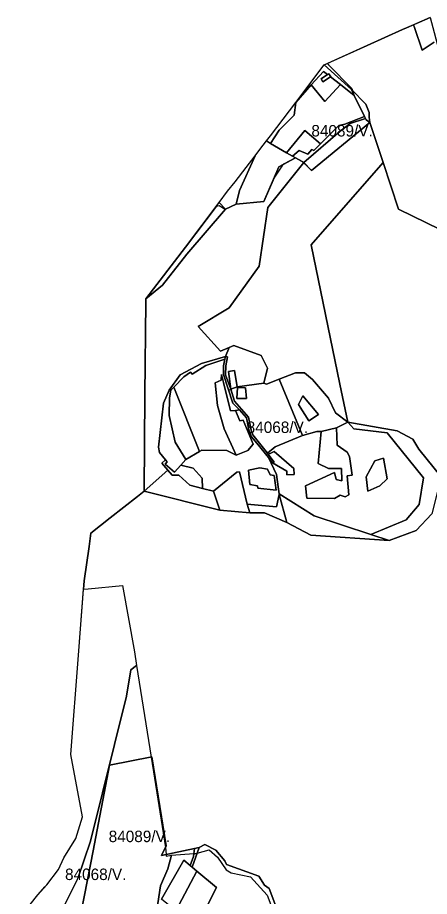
# Model space of a CAD drawing. Extents: x -477304 to -465429, y -1159113 to -1149210.
# Drawn here: x -476000 to -475461, y -1150459 to -1149310 of the extents above; entities that cross this region are included whole.
import ezdxf

# ---------------------------------------------------------------- set-up
doc = ezdxf.new("R2010")
doc.units = 0
for name, color, linetype in [('BPEJ_s', 7, 'Continuous'), ('orna_s', 7, 'Continuous'), ('ostatni_s', 7, 'Continuous'), ('PUPFL_s', 7, 'Continuous'), ('trav_porost_s', 7, 'Continuous'), ('zahrada_s', 7, 'Continuous')]:
    doc.layers.add(name, color=color, linetype=linetype)

msp = doc.modelspace()

# ---------------------------------------------------------------- linework, layer by layer
at = {"layer": 'BPEJ_s'}
for p, q in [((-475460.29, -1149309.53), (-475481.73, -1149318.94)), ((-475481.73, -1149318.94), (-475491.17, -1149323.08)), ((-475481.73, -1149318.94), (-475481.73, -1149318.94)), ((-475480.5, -1149322.5), (-475481.73, -1149318.94)), ((-475481.73, -1149318.94), (-475481.73, -1149318.94))]:
    msp.add_line(p, q, dxfattribs=at)
for points in [[(-475481.73, -1149318.94), (-475480.5, -1149322.5), (-475470.5, -1149352), (-475455, -1149341.5)], [(-475491.17, -1149323.08), (-475496.14, -1149325.26), (-475542.35, -1149346.15), (-475594.58, -1149369.65), (-475593, -1149371.5), (-475562.5, -1149402.5), (-475561.79, -1149404.77), (-475560.85, -1149407.8), (-475559.77, -1149411.3), (-475559.74, -1149411.36), (-475546.14, -1149439), (-475544.93, -1149441.47), (-475543.93, -1149443.5), (-475539.11, -1149446.9), (-475615.23, -1149509.68), (-475622.37, -1149502.44), (-475625.83, -1149499.35), (-475626.82, -1149498.46), (-475636.47, -1149493.09), (-475651.09, -1149500.99), (-475653.5, -1149502.5), (-475664, -1149518.24), (-475677.85, -1149550.08), (-475713.93, -1149553.79), (-475728.04, -1149560.35), (-475728.09, -1149560.3), (-475728.5, -1149560.5), (-475736, -1149556), (-475739.5, -1149556.5), (-475739.66, -1149556.33), (-475739.73, -1149556.24), (-475739.8, -1149556.16), (-475780.39, -1149609.89), (-475832.02, -1149677.69), (-475832.07, -1149681.66), (-475833.52, -1149803.16), (-475834.48, -1149929.02), (-475842.85, -1149935.89), (-475878.83, -1149964.14), (-475903.97, -1149984.23), (-475906.39, -1150001.45), (-475912.69, -1150046.27), (-475913.54, -1150057.27), (-475913.44, -1150057.26), (-475907.64, -1150056.72), (-475862.5, -1150052.5), (-475847, -1150139.5), (-475844.5, -1150157)], [(-475455, -1149341.5), (-475470.5, -1149352), (-475480.5, -1149322.5)], [(-475728.7, -1149756.31), (-475730.51, -1149764.99), (-475730.62, -1149776.57), (-475723.81, -1149797.16), (-475721.16, -1149795.79), (-475712.71, -1149792.67), (-475677.69, -1149787.84), (-475674.31, -1149789.29), (-475657.81, -1149782.81), (-475627.3, -1149856.23), (-475663.04, -1149871.08), (-475672.87, -1149879.53), (-475674.26, -1149881.94), (-475671.56, -1149885.27), (-475661.04, -1149907.49), (-475658.9, -1149923.57), (-475657.85, -1149932.46), (-475657.55, -1149933.57), (-475661.29, -1149949.7), (-475699.55, -1149946.23), (-475709.75, -1149903.73), (-475712.94, -1149904.35), (-475743.43, -1149929.26), (-475758.01, -1149925.46), (-475758.25, -1149912.24), (-475770.34, -1149898.87), (-475786.47, -1149895.26), (-475779.86, -1149887.9), (-475761.99, -1149877.39), (-475795.71, -1149793.27), (-475782.65, -1149779.65), (-475773.8, -1149773.23), (-475771.73, -1149775.99), (-475753.55, -1149764.84), (-475728.7, -1149756.31)], [(-475999.97, -1150491.01), (-475973.45, -1150457.17), (-475964.19, -1150446.8), (-475961.86, -1150444.19), (-475946.29, -1150424.05), (-475939.49, -1150408.95), (-475923.6, -1150383.62), (-475915.17, -1150355.23), (-475930.43, -1150273.67), (-475920.18, -1150143.58), (-475913.54, -1150057.27), (-475913.44, -1150057.26), (-475907.64, -1150056.72), (-475862.5, -1150052.5), (-475847, -1150139.5), (-475844.5, -1150157), (-475852, -1150163), (-475857.5, -1150197.5), (-475904.5, -1150387), (-475921, -1150436), (-475946, -1150485.5)], [(-475844.5, -1150157), (-475825.39, -1150276.94), (-475806.53, -1150395.32), (-475806.5, -1150395.5), (-475805.69, -1150404.36), (-475805.5, -1150406.5), (-475798.5, -1150405.5), (-475769.22, -1150403.28), (-475765.5, -1150403), (-475765.11, -1150402.89), (-475749.5, -1150398.5), (-475738.5, -1150408), (-475727, -1150424.5), (-475720.5, -1150428.5), (-475695, -1150433.5), (-475673.5, -1150457.5), (-475660, -1150493.5)], [(-475819, -1150486), (-475813, -1150445.5), (-475803.5, -1150423), (-475798.5, -1150405.5), (-475769.22, -1150403.28), (-475765.5, -1150403), (-475765.11, -1150402.89), (-475749.5, -1150398.5), (-475738.5, -1150408), (-475727, -1150424.5), (-475720.5, -1150428.5), (-475695, -1150433.5), (-475673.5, -1150457.5), (-475660, -1150493.5)]]:
    msp.add_lwpolyline(points, dxfattribs=at)
for points in [[(-475739.8, -1149556.16), (-475736.29, -1149551.51), (-475725.13, -1149536.74), (-475715.44, -1149524.35), (-475701, -1149505.89), (-475689.11, -1149490.27), (-475682.92, -1149482.14), (-475674.25, -1149470.76), (-475669.14, -1149464.05), (-475635.94, -1149420.46), (-475598.64, -1149371.48), (-475596.57, -1149370.55), (-475594.58, -1149369.65), (-475593, -1149371.5), (-475562.5, -1149402.5), (-475561.79, -1149404.77), (-475560.85, -1149407.8), (-475559.77, -1149411.3), (-475559.74, -1149411.36), (-475546.14, -1149439), (-475544.93, -1149441.47), (-475543.93, -1149443.5), (-475539.11, -1149446.9), (-475615.23, -1149509.68), (-475622.37, -1149502.44), (-475625.83, -1149499.35), (-475626.82, -1149498.46), (-475636.47, -1149493.09), (-475651.09, -1149500.99), (-475653.5, -1149502.5), (-475664, -1149518.24), (-475677.85, -1149550.08), (-475713.93, -1149553.79), (-475728.04, -1149560.35), (-475728.09, -1149560.3), (-475728.5, -1149560.5), (-475736, -1149556), (-475739.5, -1149556.5), (-475739.66, -1149556.33), (-475739.73, -1149556.24)], [(-475730.51, -1149764.99), (-475730.62, -1149776.57), (-475723.81, -1149797.16), (-475721.16, -1149795.79), (-475712.71, -1149792.67), (-475677.69, -1149787.84), (-475674.31, -1149789.29), (-475657.81, -1149782.81), (-475627.3, -1149856.23), (-475663.04, -1149871.08), (-475672.87, -1149879.53), (-475674.26, -1149881.94), (-475671.56, -1149885.27), (-475661.04, -1149907.49), (-475658.9, -1149923.57), (-475657.85, -1149932.46), (-475657.55, -1149933.57), (-475661.29, -1149949.7), (-475699.55, -1149946.23), (-475709.75, -1149903.73), (-475712.94, -1149904.35), (-475743.43, -1149929.26), (-475758.01, -1149925.46), (-475758.25, -1149912.24), (-475770.34, -1149898.87), (-475786.47, -1149895.26), (-475779.86, -1149887.9), (-475761.99, -1149877.39), (-475795.71, -1149793.27), (-475782.65, -1149779.65), (-475773.8, -1149773.23), (-475771.73, -1149775.99), (-475753.55, -1149764.84), (-475728.7, -1149756.31)], [(-475798.5, -1150405.5), (-475803.5, -1150423), (-475813, -1150445.5), (-475819, -1150486), (-475840.5, -1150524.5), (-475840, -1150474), (-475844.18, -1150475.08), (-475875, -1150483), (-475928, -1150504.5), (-475963, -1150515.5), (-475946, -1150485.5), (-475921, -1150436), (-475904.5, -1150387), (-475857.5, -1150197.5), (-475852, -1150163), (-475844.5, -1150157), (-475825.39, -1150276.94), (-475806.53, -1150395.32), (-475806.5, -1150395.5), (-475805.69, -1150404.36), (-475805.5, -1150406.5)]]:
    msp.add_lwpolyline(points, close=True, dxfattribs=at)
at = {"layer": 'orna_s'}
for points in [[(-475598.08, -1149419.37), (-475577.3, -1149397.21), (-475559.74, -1149411.36), (-475546.14, -1149439), (-475571.83, -1149448.99), (-475579.63, -1149450.58), (-475603.65, -1149474.58), (-475624.04, -1149457.06), (-475648.04, -1149486.61), (-475668.91, -1149474.3), (-475657.79, -1149456.78), (-475637.89, -1149437.42), (-475635.94, -1149420.46), (-475615.94, -1149397.47)], [(-475640.44, -1149490.88), (-475636.47, -1149493.09), (-475658.15, -1149504.81), (-475677.85, -1149550.08), (-475713.93, -1149553.79), (-475709.4, -1149535.66), (-475689.11, -1149490.27), (-475682.92, -1149482.14), (-475674.25, -1149470.76), (-475668.91, -1149474.3), (-475648.04, -1149486.61)], [(-475729.82, -1149847.46), (-475713.79, -1149881.98), (-475726.12, -1149875.81), (-475758.81, -1149875.52), (-475761.99, -1149877.39), (-475795.71, -1149793.27), (-475782.65, -1149779.65), (-475773.8, -1149773.23), (-475771.73, -1149775.99), (-475753.55, -1149764.84), (-475728.7, -1149756.31), (-475730.51, -1149764.99), (-475730.62, -1149776.57), (-475718.25, -1149813.99), (-475709.79, -1149822.79), (-475714.8, -1149823.58), (-475721.3, -1149824.19), (-475730.48, -1149787.02), (-475733.02, -1149776.53), (-475733.63, -1149783.72), (-475741.4, -1149787.28), (-475738.57, -1149816.97)], [(-475709.29, -1149837.26), (-475704.61, -1149836.13), (-475691.8, -1149867.61), (-475698.84, -1149875.99), (-475713.79, -1149881.98), (-475729.82, -1149847.46), (-475738.57, -1149816.97), (-475741.4, -1149787.28), (-475733.63, -1149783.72), (-475733.02, -1149776.53), (-475730.48, -1149787.02), (-475721.3, -1149824.19), (-475714.8, -1149823.58)]]:
    msp.add_lwpolyline(points, close=True, dxfattribs=at)
at = {"layer": 'ostatni_s'}
for points in [[(-475592.62, -1149383.02), (-475590.1, -1149386.87), (-475590.47, -1149387.11), (-475600.39, -1149393.61), (-475602.91, -1149389.76), (-475594.34, -1149384.15)], [(-475559.74, -1149411.36), (-475562.95, -1149403.56), (-475544.48, -1149422.94), (-475540.13, -1149433.54), (-475539.84, -1149439.78), (-475539.11, -1149446.9), (-475543.93, -1149443.5), (-475544.93, -1149441.47), (-475546.14, -1149439)], [(-475700.3, -1149833.36), (-475709.79, -1149822.79), (-475718.25, -1149813.99), (-475730.62, -1149776.57), (-475730.51, -1149764.99), (-475728.7, -1149756.31), (-475727.83, -1149752.92), (-475725.44, -1149753.5), (-475727.58, -1149764.97), (-475727.94, -1149777.13), (-475721.16, -1149795.79), (-475716.24, -1149811.18), (-475698.03, -1149832.35), (-475694.29, -1149849.19), (-475692.15, -1149855.21), (-475672.87, -1149879.53), (-475671.94, -1149880.79), (-475664.39, -1149891.09), (-475666.21, -1149891.92), (-475671.56, -1149885.27), (-475687.05, -1149866.21), (-475693.8, -1149857.97), (-475697.29, -1149848.93)], [(-475721.16, -1149795.79), (-475724.21, -1149772.78), (-475715.97, -1149771.47), (-475712.71, -1149792.67)], [(-475664.39, -1149891.09), (-475671.94, -1149880.79), (-475669.56, -1149879.71), (-475664.46, -1149877.39), (-475638.58, -1149899.3), (-475638.16, -1149907.49), (-475647.55, -1149907.97), (-475647.81, -1149902.88), (-475666.21, -1149891.92)], [(-475769.74, -1150407.21), (-475768.33, -1150396.59), (-475762.49, -1150395.38), (-475771.49, -1150421.17), (-475774.09, -1150419)], [(-475765.24, -1150426.4), (-475792.8, -1150478.3), (-475811.82, -1150463.08), (-475782.4, -1150412.05), (-475774.09, -1150419), (-475771.49, -1150421.17)]]:
    msp.add_lwpolyline(points, close=True, dxfattribs=at)
at = {"layer": 'PUPFL_s'}
for points in [[(-475539.84, -1149439.78), (-475540.13, -1149433.54), (-475544.48, -1149422.94), (-475562.95, -1149403.56), (-475598.64, -1149371.48), (-475542.35, -1149346.15), (-475496.14, -1149325.26), (-475491.17, -1149323.08), (-475460.29, -1149309.53), (-475447.48, -1149357.08), (-475420.67, -1149399.76), (-475394.73, -1149450.96), (-475380.58, -1149505.87), (-475366.21, -1149565.88), (-475362.04, -1149588.67), (-475357.79, -1149613.65), (-475356.39, -1149620.59), (-475355.89, -1149631.33), (-475501.68, -1149560.26), (-475521.55, -1149499.21), (-475539.11, -1149446.9)], [(-475716.94, -1149738.47), (-475723.26, -1149741.12), (-475734.29, -1149745.91), (-475763.53, -1149713.75), (-475723.18, -1149689.21), (-475683.71, -1149634.84), (-475672.68, -1149557.81), (-475625.64, -1149499.12), (-475615.23, -1149509.68), (-475539.11, -1149446.9), (-475521.55, -1149499.21), (-475615.77, -1149606.91), (-475578.4, -1149789.2), (-475567.81, -1149838.78), (-475584.15, -1149826.64), (-475593.18, -1149807.3), (-475613.97, -1149783.19), (-475624.35, -1149774.15), (-475636.14, -1149774.3), (-475657.81, -1149782.81), (-475674.31, -1149789.29), (-475677.69, -1149787.84), (-475673, -1149768.02), (-475681.17, -1149751.79)], [(-475763.53, -1149713.75), (-475734.29, -1149745.91), (-475723.26, -1149741.12), (-475727.83, -1149752.92), (-475759.46, -1149762.18), (-475787.29, -1149776.73), (-475801.84, -1149796.8), (-475808.99, -1149813.79), (-475815.63, -1149871.51), (-475814.29, -1149878.51), (-475806.27, -1149887.92), (-475811.17, -1149892.42), (-475803.22, -1149901.85), (-475834.48, -1149929.02), (-475833.52, -1149803.16), (-475832.07, -1149681.66), (-475832.02, -1149677.69), (-475810.22, -1149659.4), (-475778.63, -1149619.13), (-475728.04, -1149560.35), (-475713.93, -1149553.79), (-475677.85, -1149550.08), (-475658.15, -1149504.81), (-475636.47, -1149493.09), (-475625.64, -1149499.12), (-475672.68, -1149557.81), (-475683.71, -1149634.84), (-475723.18, -1149689.21)], [(-475778.63, -1149619.13), (-475810.22, -1149659.4), (-475832.02, -1149677.69), (-475780.39, -1149609.89), (-475736.29, -1149551.51), (-475728.04, -1149560.35)], [(-475673, -1149768.02), (-475677.69, -1149787.84), (-475712.71, -1149792.67), (-475715.97, -1149771.47), (-475724.21, -1149772.78), (-475721.16, -1149795.79), (-475727.94, -1149777.13), (-475727.58, -1149764.97), (-475725.44, -1149753.5), (-475727.83, -1149752.92), (-475723.26, -1149741.12), (-475716.94, -1149738.47), (-475681.17, -1149751.79)], [(-475728.7, -1149756.31), (-475753.55, -1149764.84), (-475771.73, -1149775.99), (-475773.8, -1149773.23), (-475782.65, -1149779.65), (-475795.71, -1149793.27), (-475799.27, -1149797.15), (-475801.15, -1149807.02), (-475801.41, -1149830.33), (-475793.86, -1149864.92), (-475779.86, -1149887.9), (-475786.47, -1149895.26), (-475794.5, -1149904.2), (-475806.98, -1149893.81), (-475804.26, -1149890.62), (-475806.27, -1149887.92), (-475814.29, -1149878.51), (-475815.63, -1149871.51), (-475808.99, -1149813.79), (-475801.84, -1149796.8), (-475787.29, -1149776.73), (-475759.46, -1149762.18), (-475727.83, -1149752.92)], [(-475613.97, -1149783.19), (-475593.18, -1149807.3), (-475584.15, -1149826.64), (-475567.81, -1149838.78), (-475582.63, -1149846.1), (-475602.92, -1149851.08), (-475608.5, -1149851.22), (-475627.3, -1149856.23), (-475657.81, -1149782.81), (-475636.14, -1149774.3), (-475624.35, -1149774.15)], [(-475799.27, -1149797.15), (-475795.71, -1149793.27), (-475761.99, -1149877.39), (-475779.86, -1149887.9), (-475793.86, -1149864.92), (-475801.41, -1149830.33), (-475801.15, -1149807.02)], [(-475606.11, -1149829.01), (-475618.81, -1149837.03), (-475632.45, -1149815.58), (-475626.68, -1149804.25)], [(-475618.81, -1149837.03), (-475606.11, -1149829.01), (-475626.68, -1149804.25), (-475632.45, -1149815.58)], [(-475663.04, -1149871.08), (-475627.3, -1149856.23), (-475608.5, -1149851.22), (-475602.92, -1149851.08), (-475606.76, -1149893.11), (-475593.12, -1149899.57), (-475576.14, -1149899.35), (-475575.63, -1149915.69), (-475583.03, -1149913.73), (-475585.14, -1149904.73), (-475623.05, -1149922.33), (-475621.53, -1149938.34), (-475585.14, -1149938.67), (-475577.77, -1149934.56), (-475571.17, -1149936.45), (-475566.56, -1149934.02), (-475568.63, -1149908.9), (-475562.21, -1149908.25), (-475565.76, -1149883.64), (-475568.52, -1149877.94), (-475581.8, -1149869.15), (-475582.63, -1149846.1), (-475567.81, -1149838.78), (-475559.95, -1149847.73), (-475516.22, -1149852.65), (-475468.72, -1149911.6), (-475474.49, -1149946.56), (-475491.36, -1149966.74), (-475537.8, -1149985.87), (-475611.91, -1149961.32), (-475657.85, -1149932.46), (-475658.9, -1149923.57), (-475661.04, -1149907.49), (-475671.56, -1149885.27), (-475666.21, -1149891.92), (-475647.81, -1149902.88), (-475647.55, -1149907.97), (-475638.16, -1149907.49), (-475638.58, -1149899.3), (-475664.46, -1149877.39), (-475669.56, -1149879.71), (-475671.94, -1149880.79), (-475672.87, -1149879.53)], [(-475503.26, -1149850.26), (-475482.65, -1149861.25), (-475475.07, -1149874.1), (-475445.72, -1149910.4), (-475458.06, -1149958.79), (-475478.45, -1149980.75), (-475513.93, -1149993.67), (-475537.8, -1149985.87), (-475491.36, -1149966.74), (-475474.49, -1149946.56), (-475468.72, -1149911.6), (-475516.22, -1149852.65), (-475559.95, -1149847.73), (-475567.81, -1149838.78)], [(-475576.14, -1149899.35), (-475593.12, -1149899.57), (-475606.76, -1149893.11), (-475602.92, -1149851.08), (-475582.63, -1149846.1), (-475581.8, -1149869.15), (-475568.52, -1149877.94), (-475565.76, -1149883.64), (-475562.21, -1149908.25), (-475568.63, -1149908.9), (-475566.56, -1149934.02), (-475571.17, -1149936.45), (-475577.77, -1149934.56), (-475585.14, -1149938.67), (-475621.53, -1149938.34), (-475623.05, -1149922.33), (-475585.14, -1149904.73), (-475583.03, -1149913.73), (-475575.63, -1149915.69)], [(-475758.01, -1149925.46), (-475774.63, -1149921.13), (-475788.96, -1149908.39), (-475797.82, -1149908.03), (-475803.22, -1149901.85), (-475811.17, -1149892.42), (-475806.27, -1149887.92), (-475804.26, -1149890.62), (-475806.98, -1149893.81), (-475794.5, -1149904.2), (-475786.47, -1149895.26), (-475770.34, -1149898.87), (-475758.25, -1149912.24)], [(-475543.99, -1149910.57), (-475541.74, -1149929.12), (-475526, -1149922.04), (-475516.42, -1149913.18), (-475521.35, -1149885.78), (-475532.57, -1149889.26)], [(-475521.35, -1149885.78), (-475516.42, -1149913.18), (-475526, -1149922.04), (-475541.74, -1149929.12), (-475543.99, -1149910.57), (-475532.57, -1149889.26)], [(-475797.82, -1149908.03), (-475788.96, -1149908.39), (-475774.63, -1149921.13), (-475758.01, -1149925.46), (-475743.43, -1149929.26), (-475735.52, -1149953.91), (-475834.48, -1149929.02), (-475803.22, -1149901.85)], [(-475709.75, -1149903.73), (-475699.55, -1149946.23), (-475696.18, -1149957.6), (-475735.52, -1149953.91), (-475743.43, -1149929.26), (-475712.94, -1149904.35)], [(-475657.55, -1149933.57), (-475647.51, -1149970.03), (-475676.73, -1149957.6), (-475696.18, -1149957.6), (-475699.55, -1149946.23), (-475661.29, -1149949.7)], [(-475537.8, -1149985.87), (-475513.93, -1149993.67), (-475616.3, -1149986.51), (-475647.51, -1149970.03), (-475657.55, -1149933.57), (-475657.85, -1149932.46), (-475611.91, -1149961.32)]]:
    msp.add_lwpolyline(points, close=True, dxfattribs=at)
for points in [[(-475445.72, -1149910.4), (-475475.07, -1149874.1), (-475482.65, -1149861.25), (-475503.26, -1149850.26), (-475567.81, -1149838.78), (-475578.4, -1149789.2), (-475615.77, -1149606.91), (-475521.55, -1149499.21), (-475501.68, -1149560.26), (-475355.89, -1149631.33)], [(-475999.97, -1150491.01), (-475973.45, -1150457.17), (-475961.86, -1150444.19), (-475946.29, -1150424.05), (-475939.49, -1150408.95), (-475923.6, -1150383.62), (-475915.17, -1150355.23), (-475930.43, -1150273.67), (-475920.18, -1150143.58), (-475912.69, -1150046.27), (-475906.39, -1150001.45), (-475903.97, -1149984.23), (-475878.83, -1149964.14), (-475842.85, -1149935.89), (-475834.48, -1149929.02), (-475735.52, -1149953.91), (-475696.18, -1149957.6), (-475676.73, -1149957.6)], [(-475676.73, -1149957.6), (-475647.51, -1149970.03), (-475616.3, -1149986.51), (-475513.93, -1149993.67), (-475478.45, -1149980.75), (-475458.06, -1149958.79)], [(-475654.66, -1150491.82), (-475670.75, -1150449.11), (-475676.73, -1150444.5), (-475684.28, -1150432.72), (-475726.65, -1150417.34), (-475728.9, -1150412.95), (-475740.53, -1150398.69), (-475755.07, -1150391.43), (-475762.49, -1150395.38), (-475768.33, -1150396.59), (-475811.48, -1150405.56), (-475805.41, -1150393.01), (-475824.15, -1150276.7), (-475879.78, -1150287.53), (-475901.25, -1150399.47), (-475920.09, -1150497.65)], [(-475920.09, -1150497.65), (-475901.25, -1150399.47), (-475879.78, -1150287.53), (-475824.15, -1150276.7), (-475805.41, -1150393.01), (-475811.48, -1150405.56), (-475768.33, -1150396.59), (-475769.74, -1150407.21), (-475774.09, -1150419), (-475782.4, -1150412.05), (-475811.82, -1150463.08)], [(-475766.07, -1150499.69), (-475739.67, -1150447.78), (-475765.24, -1150426.4), (-475771.49, -1150421.17), (-475762.49, -1150395.38), (-475755.07, -1150391.43), (-475740.53, -1150398.69), (-475728.9, -1150412.95), (-475726.65, -1150417.34), (-475684.28, -1150432.72), (-475676.73, -1150444.5), (-475670.75, -1150449.11), (-475654.66, -1150491.82)]]:
    msp.add_lwpolyline(points, dxfattribs=at)
at = {"layer": 'trav_porost_s'}
for points in [[(-475592.62, -1149383.02), (-475594.34, -1149384.15), (-475599.57, -1149380.14), (-475615.94, -1149397.47), (-475635.94, -1149420.46), (-475598.64, -1149371.48), (-475562.95, -1149403.56), (-475559.74, -1149411.36), (-475577.3, -1149397.21), (-475590.47, -1149387.11), (-475590.1, -1149386.87)], [(-475600.39, -1149393.61), (-475590.47, -1149387.11), (-475577.3, -1149397.21), (-475598.08, -1149419.37), (-475615.94, -1149397.47), (-475599.57, -1149380.14), (-475594.34, -1149384.15), (-475602.91, -1149389.76)], [(-475635.94, -1149420.46), (-475637.89, -1149437.42), (-475657.79, -1149456.78), (-475668.91, -1149474.3), (-475674.25, -1149470.76), (-475669.14, -1149464.05)], [(-475612.29, -1149483.33), (-475603.65, -1149474.58), (-475579.63, -1149450.58), (-475571.83, -1149448.99), (-475546.14, -1149439), (-475544.93, -1149441.47), (-475564.87, -1149448.11), (-475577.85, -1149458.32), (-475625.64, -1149499.12), (-475636.47, -1149493.09), (-475640.44, -1149490.88), (-475631.33, -1149483.62), (-475620.2, -1149488.15), (-475615.04, -1149482.13)], [(-475543.93, -1149443.5), (-475539.11, -1149446.9), (-475615.23, -1149509.68), (-475625.64, -1149499.12), (-475577.85, -1149458.32), (-475564.87, -1149448.11), (-475544.93, -1149441.47)], [(-475615.04, -1149482.13), (-475620.2, -1149488.15), (-475631.33, -1149483.62), (-475640.44, -1149490.88), (-475648.04, -1149486.61), (-475624.04, -1149457.06), (-475603.65, -1149474.58), (-475612.29, -1149483.33)], [(-475725.13, -1149536.74), (-475715.44, -1149524.35), (-475701, -1149505.89), (-475689.11, -1149490.27), (-475709.4, -1149535.66), (-475713.93, -1149553.79), (-475728.04, -1149560.35), (-475736.29, -1149551.51)], [(-475672.87, -1149879.53), (-475692.15, -1149855.21), (-475694.29, -1149849.19), (-475698.03, -1149832.35), (-475716.24, -1149811.18), (-475721.16, -1149795.79), (-475712.71, -1149792.67), (-475677.69, -1149787.84), (-475674.31, -1149789.29), (-475657.81, -1149782.81), (-475627.3, -1149856.23), (-475663.04, -1149871.08)], [(-475712.23, -1149793.61), (-475701.93, -1149793.91), (-475700.44, -1149807.95), (-475713, -1149808.01)], [(-475700.44, -1149807.95), (-475701.93, -1149793.91), (-475712.23, -1149793.61), (-475713, -1149808.01)], [(-475657.85, -1149932.46), (-475657.55, -1149933.57), (-475661.29, -1149949.7), (-475699.55, -1149946.23), (-475709.75, -1149903.73), (-475712.94, -1149904.35), (-475743.43, -1149929.26), (-475758.01, -1149925.46), (-475758.25, -1149912.24), (-475770.34, -1149898.87), (-475786.47, -1149895.26), (-475779.86, -1149887.9), (-475761.99, -1149877.39), (-475758.81, -1149875.52), (-475726.12, -1149875.81), (-475713.79, -1149881.98), (-475698.84, -1149875.99), (-475691.8, -1149867.61), (-475704.61, -1149836.13), (-475709.29, -1149837.26), (-475714.8, -1149823.58), (-475709.79, -1149822.79), (-475700.3, -1149833.36), (-475697.29, -1149848.93), (-475693.8, -1149857.97), (-475687.05, -1149866.21), (-475671.56, -1149885.27), (-475661.04, -1149907.49), (-475658.9, -1149923.57)], [(-475664.28, -1149908.49), (-475669.56, -1149907.82), (-475672.76, -1149900.4), (-475683.19, -1149898.53), (-475697.88, -1149901.61), (-475696.25, -1149920.32), (-475685.89, -1149922.33), (-475685.76, -1149925.4), (-475661.44, -1149928.01)], [(-475672.76, -1149900.4), (-475669.56, -1149907.82), (-475664.28, -1149908.49), (-475661.44, -1149928.01), (-475685.76, -1149925.4), (-475685.89, -1149922.33), (-475696.25, -1149920.32), (-475697.88, -1149901.61), (-475683.19, -1149898.53)]]:
    msp.add_lwpolyline(points, close=True, dxfattribs=at)
at = {"layer": 'zahrada_s'}
msp.add_lwpolyline([(-475739.67, -1150447.78), (-475766.07, -1150499.69), (-475792.8, -1150478.3), (-475765.24, -1150426.4)], close=True, dxfattribs=at)

# ---------------------------------------------------------------- texts
at = {"layer": 'BPEJ_s'}
for s, p in [('84089/V.', (-475615.54, -1149465.08)), ('84068/V.', (-475700.2, -1149853.01)), ('84089/V.', (-475880.75, -1150388.29)), ('84068/V.', (-475937.86, -1150437.88))]:
    msp.add_text(s, height=15, dxfattribs=at).set_placement(p)

doc.saveas('drawing.dxf')
